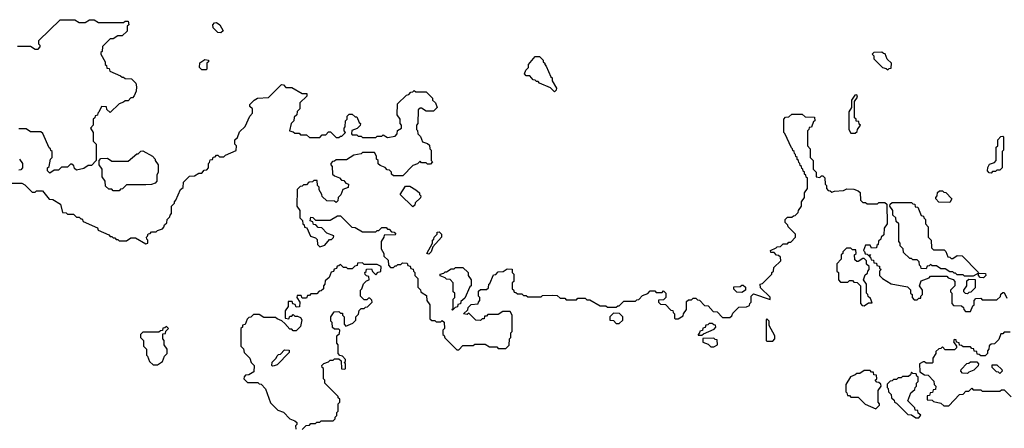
# Model space of a CAD drawing. Extents: x 2889633 to 3052318, y 540750 to 918690.
# Tile 376 of 656: x 2939061 to 2945735, y 786528 to 789300. Entities that reach past the tile are written whole.
import ezdxf

# ---------------------------------------------------------------- set-up
doc = ezdxf.new("R2010")
doc.units = 0

msp = doc.modelspace()

# ---------------------------------------------------------------- linework, layer by layer
at = {"layer": '0CON02XD'}
for points in [[(2939045, 789120), (2939135, 789120), (2939165, 789100), (2939185, 789100), (2939200, 789115), (2939200, 789125), (2939190, 789135), (2939191.7, 789158.3), (2939335, 789300), (2939435, 789300), (2939465, 789280), (2939505, 789280), (2939535, 789300), (2939565, 789300), (2939595, 789280), (2939765, 789280), (2939775, 789290), (2939795, 789290), (2939800, 789265), (2939790, 789255), (2939788.3, 789221.7), (2939755, 789190), (2939725, 789190), (2939695, 789170), (2939675, 789170), (2939661.7, 789158.3), (2939621.7, 789118.3), (2939620, 789085), (2939611.7, 789078.3), (2939610, 789065), (2939640, 789015), (2939640, 788995), (2939648.3, 788988.3), (2939651.7, 788971.7), (2939668.3, 788968.3), (2939671.7, 788951.7), (2939745, 788920), (2939755, 788910), (2939765, 788910), (2939775, 788900), (2939818.3, 788898.3), (2939848.3, 788868.3), (2939852.5, 788845), (2939850, 788815), (2939837, 788783), (2939825, 788770), (2939815, 788770), (2939795, 788750), (2939775, 788750), (2939765, 788740), (2939735, 788730), (2939675, 788670), (2939651.7, 788691.7), (2939648.3, 788708.3), (2939615, 788710), (2939598.3, 788671.7), (2939590, 788665), (2939588.3, 788651.7), (2939571.7, 788648.3), (2939570, 788635), (2939560, 788625), (2939560, 788585), (2939540, 788565), (2939560, 788535), (2939560, 788475), (2939580, 788455), (2939580, 788345), (2939548.3, 788311.7), (2939525, 788310), (2939495, 788290), (2939445, 788280), (2939431.7, 788291.7), (2939428.3, 788308.3), (2939415, 788320), (2939405, 788320), (2939385, 788300), (2939345, 788300), (2939325, 788280), (2939295, 788280), (2939265, 788260), (2939250, 788275), (2939250, 788295), (2939260, 788305), (2939270, 788355), (2939280, 788365), (2939280, 788405), (2939271.7, 788411.7), (2939270, 788425), (2939261.7, 788431.7), (2939218.3, 788528.3), (2939205, 788540), (2939135, 788540), (2939105, 788560), (2939055, 788560)], [(2940425, 789210), (2940403, 789213), (2940372.5, 789245), (2940370, 789265), (2940381.7, 789278.3), (2940395, 789280), (2940417.5, 789265), (2940440, 789225), (2940425, 789210)], [(2940325, 788960), (2940295, 788960), (2940280, 788975), (2940281.7, 789008.3), (2940315, 789030), (2940340, 789025), (2940340, 789015), (2940330, 789005), (2940330, 788965), (2940325, 788960)], [(2942685, 788810), (2942658.3, 788838.3), (2942585, 788870), (2942575, 788880), (2942565, 788880), (2942555, 788890), (2942541.7, 788891.7), (2942518.3, 788918.3), (2942495, 788920), (2942481.7, 788931.7), (2942491.7, 788958.3), (2942510, 788975), (2942510, 788995), (2942555, 789050), (2942585, 789050), (2942610, 789025), (2942610, 789015), (2942620, 789005), (2942620, 788995), (2942630, 788985), (2942661.7, 788911.7), (2942670, 788905), (2942670, 788885), (2942700, 788835), (2942698.3, 788821.7), (2942685, 788810)], [(2944945, 788960), (2944955, 788970), (2944968.3, 788971.7), (2944970, 789005), (2944941.7, 789031.7), (2944928.3, 789068.3), (2944915, 789070), (2944905, 789080), (2944851.7, 789078.3), (2944840, 789065), (2944850, 789055), (2944850, 789035), (2944910, 788975), (2944935, 788970), (2944945, 788960)], [(2938995, 788190), (2939075, 788190), (2939095, 788180), (2939145, 788130), (2939165, 788130), (2939175, 788140), (2939215, 788140), (2939261.7, 788081.7), (2939285, 788080), (2939338.3, 788048.3), (2939351.7, 787991.7), (2939375, 787990), (2939385, 787980), (2939425, 787980), (2939445, 787960), (2939465, 787960), (2939475, 787950), (2939485, 787950), (2939491.7, 787931.7), (2939588.3, 787888.3), (2939591.7, 787871.7), (2939665, 787840), (2939675, 787830), (2939685, 787830), (2939695, 787820), (2939705, 787820), (2939715, 787810), (2939725, 787810), (2939735, 787800), (2939785, 787800), (2939815, 787820), (2939845, 787820), (2939915, 787780), (2939930, 787785), (2939930, 787805), (2939921.7, 787811.7), (2939920, 787825), (2939928.3, 787831.7), (2939931.7, 787848.3), (2939945, 787850), (2939955, 787860), (2939985, 787860), (2939995, 787870), (2940028.3, 787881.7), (2940038.3, 787891.7), (2940041.7, 787908.3), (2940058.3, 787921.7), (2940060, 787945), (2940078.3, 787961.7), (2940080, 787975), (2940090, 787985), (2940090, 788035), (2940110, 788055), (2940110, 788065), (2940120, 788075), (2940151.7, 788148.3), (2940168.3, 788161.7), (2940171.7, 788198.3), (2940211.7, 788238.3), (2940245, 788240), (2940275, 788260), (2940295, 788260), (2940311.7, 788278.3), (2940328.3, 788281.7), (2940340, 788295), (2940340, 788325), (2940348.3, 788331.7), (2940351.7, 788348.3), (2940368.3, 788351.7), (2940371.7, 788368.3), (2940385, 788370), (2940395, 788380), (2940405, 788380), (2940415, 788370), (2940445, 788370), (2940455, 788380), (2940528.3, 788411.7), (2940530, 788445), (2940520, 788455), (2940520, 788485), (2940538.3, 788501.7), (2940551.7, 788538.3), (2940590, 788575), (2940620, 788645), (2940640, 788665), (2940640, 788695), (2940621.7, 788711.7), (2940620, 788725), (2940650, 788755), (2940673, 788767), (2940748.3, 788771.7), (2940835, 788860), (2940848.3, 788858.3), (2940865, 788840), (2940905, 788840), (2940975, 788800), (2941008.3, 788798.3), (2941008.3, 788781.7), (2940960, 788735), (2940960, 788695), (2940941.7, 788678.3), (2940940, 788655), (2940921.7, 788638.3), (2940920, 788615), (2940900, 788595), (2940890, 788545), (2940915, 788540), (2940925, 788530), (2940955, 788530), (2940965, 788520), (2941005, 788520), (2941025, 788500), (2941095, 788500), (2941111.7, 788518.3), (2941135, 788520), (2941155, 788540), (2941168.3, 788538.3), (2941205, 788500), (2941225, 788500), (2941235, 788510), (2941245, 788510), (2941270, 788535), (2941260, 788545), (2941260, 788565), (2941267, 788573), (2941270, 788615), (2941280, 788625), (2941280, 788645), (2941295, 788660), (2941315, 788660), (2941335, 788640), (2941345, 788640), (2941361.7, 788601.7), (2941370, 788595), (2941368.3, 788581.7), (2941348.3, 788561.7), (2941311.7, 788548.3), (2941310, 788525), (2941315, 788520), (2941345, 788520), (2941355, 788510), (2941375, 788510), (2941385, 788500), (2941475, 788500), (2941485, 788510), (2941515, 788510), (2941525, 788520), (2941555, 788500), (2941605, 788510), (2941620, 788525), (2941621.7, 788548.3), (2941650, 788565), (2941650, 788585), (2941640, 788595), (2941640, 788625), (2941620, 788655), (2941621.7, 788728.3), (2941681.7, 788788.3), (2941698.3, 788791.7), (2941711.7, 788808.3), (2941725, 788810), (2941735, 788820), (2941745, 788810), (2941815, 788810), (2941858.3, 788768.3), (2941860, 788755), (2941880, 788735), (2941890, 788705), (2941865, 788680), (2941815, 788680), (2941785, 788700), (2941775, 788700), (2941761.7, 788688.3), (2941760, 788595), (2941750, 788585), (2941750, 788555), (2941758.3, 788548.3), (2941760, 788525), (2941778.3, 788508.3), (2941791.7, 788471.7), (2941825, 788460), (2941838.3, 788448.3), (2941840, 788425), (2941850, 788415), (2941850, 788345), (2941860, 788335), (2941845, 788320), (2941825, 788320), (2941815, 788330), (2941785, 788330), (2941775, 788340), (2941770, 788335)], [(2944725, 788530), (2944738.3, 788541.7), (2944740, 788555), (2944760, 788585), (2944751.7, 788591.7), (2944748.3, 788608.3), (2944731.7, 788611.7), (2944730, 788625), (2944720, 788635), (2944720, 788745), (2944740, 788775), (2944735, 788790), (2944721.7, 788788.3), (2944700, 788755), (2944700, 788705), (2944680, 788675), (2944680, 788555), (2944695, 788530), (2944725, 788530)], [(2941770, 788335), (2941758.3, 788321.7), (2941725, 788310), (2941658.3, 788241.7), (2941595, 788240), (2941581.7, 788251.7), (2941580, 788265), (2941568.3, 788278.3), (2941551.7, 788281.7), (2941538.3, 788298.3), (2941505, 788310), (2941491.7, 788321.7), (2941490, 788345), (2941480, 788355), (2941480, 788375), (2941465, 788400), (2941385, 788400), (2941375, 788390), (2941325, 788380), (2941275, 788350), (2941205, 788350), (2941195, 788340), (2941181.7, 788338.3), (2941170, 788325), (2941170, 788315), (2941180, 788305), (2941181.7, 788251.7), (2941195, 788240), (2941228.3, 788228.3), (2941241.7, 788211.7), (2941258.3, 788208.3), (2941271.7, 788191.7), (2941290, 788185), (2941288.3, 788161.7), (2941251.7, 788148.3), (2941238.3, 788111.7), (2941220, 788095), (2941218.3, 788071.7), (2941205, 788060), (2941195, 788070), (2941141.7, 788071.7), (2941111.7, 788101.7), (2941110, 788115), (2941090, 788145), (2941090, 788165), (2941080, 788175), (2941078.3, 788208.3), (2941055, 788210), (2941045, 788200), (2941021.7, 788198.3), (2941005, 788180), (2940985, 788180), (2940975, 788170), (2940961.7, 788168.3), (2940941.7, 788148.3), (2940940, 788035), (2940960, 788005), (2940960, 787955), (2940978.3, 787938.3), (2940980, 787915), (2940988.3, 787908.3), (2940991.7, 787891.7), (2941008.3, 787888.3), (2941031.7, 787831.7), (2941065, 787820), (2941078.3, 787808.3), (2941080, 787775), (2941095, 787760), (2941128.3, 787771.7), (2941161.7, 787808.3), (2941175, 787810), (2941188.3, 787821.7), (2941190, 787835), (2941141.7, 787851.7), (2941108.3, 787888.3), (2941085, 787890), (2941068.3, 787908.3), (2941051.7, 787911.7), (2941048.3, 787928.3), (2941030, 787935), (2941035, 787960), (2941048.3, 787958.3), (2941065, 787940), (2941165, 787940), (2941215, 787970), (2941235, 787970), (2941311.7, 787891.7), (2941335, 787890), (2941385, 787860), (2941475, 787860), (2941485, 787870), (2941495, 787870), (2941515, 787890), (2941545, 787890), (2941555, 787880), (2941565, 787880), (2941581.7, 787861.7), (2941598.3, 787858.3), (2941610, 787845), (2941605, 787840), (2941531.7, 787838.3), (2941530, 787825), (2941510, 787795), (2941510, 787745), (2941530, 787715), (2941530, 787695), (2941558.3, 787668.3), (2941560, 787635), (2941575, 787620), (2941595, 787620), (2941605, 787630), (2941615, 787630), (2941625, 787640), (2941645, 787640), (2941655, 787650), (2941688.3, 787648.3), (2941691.7, 787631.7), (2941708.3, 787628.3), (2941711.7, 787611.7), (2941728.3, 787608.3), (2941730, 787595), (2941740, 787585), (2941740, 787565), (2941760, 787545), (2941760, 787485), (2941778.3, 787468.3), (2941780, 787455), (2941788.3, 787448.3), (2941818.3, 787428.3), (2941820, 787395), (2941840, 787365), (2941841.7, 787271.7), (2941855, 787260), (2941875, 787260), (2941885, 787250), (2941915, 787250), (2941925, 787260), (2941938.3, 787248.3), (2941940, 787205), (2941930, 787195), (2941930, 787165), (2941938.3, 787158.3), (2941941.7, 787141.7), (2942025, 787060), (2942038.3, 787061.7), (2942065, 787090), (2942135, 787090), (2942145, 787100), (2942215, 787100), (2942245, 787080), (2942295, 787080), (2942305, 787070), (2942355, 787070), (2942378.3, 787091.7), (2942380, 787135), (2942390, 787145), (2942390, 787175), (2942400, 787185), (2942400, 787295), (2942385, 787320), (2942335, 787320), (2942305, 787300), (2942235, 787300), (2942225, 787290), (2942211.7, 787288.3), (2942208.3, 787271.7), (2942195, 787270), (2942185, 787260), (2942151.7, 787261.7), (2942105, 787310), (2942095, 787300), (2942070, 787305), (2942098.3, 787331.7), (2942101.7, 787348.3), (2942121.7, 787368.3), (2942168.3, 787371.7), (2942170, 787385), (2942180, 787395), (2942180, 787415), (2942170, 787425), (2942171.7, 787458.3), (2942185, 787470), (2942225, 787470), (2942238.3, 787481.7), (2942240, 787505), (2942248.3, 787511.7), (2942271.7, 787568.3), (2942288.3, 787571.7), (2942305, 787590), (2942337, 787593), (2942365, 787610), (2942398.3, 787608.3), (2942400, 787585), (2942410, 787575), (2942410, 787525), (2942400, 787515), (2942400, 787475), (2942408.3, 787468.3), (2942411.7, 787451.7), (2942425, 787450), (2942435, 787440), (2942465, 787440), (2942475, 787430), (2942495, 787430), (2942505, 787420), (2942595, 787420), (2942605, 787430), (2942675, 787432.5), (2942705, 787430), (2942725, 787410), (2942755, 787410), (2942765, 787400), (2942835, 787400), (2942845, 787410), (2942895, 787410), (2942905, 787400), (2942925, 787400), (2942995, 787360), (2943035, 787360), (2943045, 787350), (2943105, 787350), (2943115, 787360), (2943125, 787360), (2943155, 787390), (2943235, 787390), (2943245, 787400), (2943258.3, 787401.7), (2943281.7, 787428.3), (2943318.3, 787441.7), (2943335, 787460), (2943365, 787460), (2943375, 787450), (2943415, 787450), (2943425, 787460), (2943440, 787445), (2943440, 787415), (2943425, 787400), (2943391.7, 787398.3), (2943390, 787385), (2943405, 787370), (2943438.3, 787368.3), (2943475, 787330), (2943488.3, 787328.3), (2943490, 787315), (2943500, 787305), (2943500, 787275), (2943505, 787270), (2943525, 787270), (2943558.3, 787291.7), (2943560, 787305), (2943580, 787335), (2943581.7, 787388.3), (2943595, 787400), (2943615, 787400), (2943625, 787410), (2943645, 787410), (2943655, 787400), (2943668.3, 787398.3), (2943701.7, 787361.7), (2943728.3, 787358.3), (2943761.7, 787321.7), (2943788.3, 787318.3), (2943825, 787280), (2943875, 787280), (2943888.3, 787291.7), (2943895, 787310), (2943935, 787350), (2943987.5, 787352.5), (2944008.3, 787361.7), (2944010, 787375), (2944020, 787385), (2944020, 787425), (2944035, 787440), (2944148.3, 787401.7), (2944148.3, 787418.3), (2944081.7, 787481.7), (2944080, 787505), (2944095, 787510), (2944160, 787575), (2944160, 787585), (2944170, 787595), (2944171.7, 787618.3), (2944220, 787665), (2944218.3, 787688.3), (2944205, 787700), (2944191.7, 787701.7), (2944175, 787720), (2944151.7, 787721.7), (2944150, 787735), (2944188.3, 787751.7), (2944195, 787760), (2944218.3, 787761.7), (2944235, 787780), (2944265, 787780), (2944275, 787790), (2944288.3, 787791.7), (2944320, 787825), (2944320, 787845), (2944270, 787895), (2944267, 787907), (2944250, 787925), (2944250, 787945), (2944265, 787960), (2944295, 787960), (2944305, 787970), (2944318.3, 787971.7), (2944338.3, 787991.7), (2944340, 788005), (2944360, 788035), (2944360, 788065), (2944380, 788095), (2944380, 788125), (2944400, 788155), (2944400, 788225), (2944391.7, 788231.7), (2944390, 788245), (2944381.7, 788251.7), (2944380, 788265), (2944371.7, 788271.7), (2944370, 788285), (2944361.7, 788291.7), (2944360, 788305), (2944351.7, 788311.7), (2944350, 788325), (2944341.7, 788331.7), (2944340, 788345), (2944331.7, 788351.7), (2944330, 788365), (2944321.7, 788371.7), (2944320, 788385), (2944311.7, 788391.7), (2944310, 788405), (2944301.7, 788411.7), (2944300, 788425), (2944291.7, 788431.7), (2944248.3, 788528.3), (2944240, 788535), (2944240, 788625), (2944251.7, 788638.3), (2944275, 788640), (2944295, 788660), (2944365, 788660), (2944385, 788640), (2944448.3, 788638.3), (2944450, 788615), (2944441.7, 788608.3), (2944428.3, 788571.7), (2944411.7, 788568.3), (2944410, 788555), (2944400, 788545), (2944400, 788445), (2944420, 788425), (2944420, 788365), (2944440, 788345), (2944440, 788285), (2944460, 788265), (2944460, 788235), (2944485, 788230), (2944495, 788240), (2944505, 788240), (2944518.3, 788228.3), (2944520, 788185), (2944530, 788175), (2944530, 788155), (2944541.7, 788141.7), (2944555, 788140), (2944565, 788130), (2944585, 788137.5), (2944645, 788142.5), (2944668.3, 788151.7), (2944715, 788150), (2944745, 788140), (2944758.3, 788128.3), (2944760, 788075), (2944775, 788060), (2944795, 788060), (2944805, 788050), (2944875, 788050), (2944885, 788060), (2944925, 788060), (2944938.3, 788048.3), (2944940, 787915), (2944920, 787885), (2944918.3, 787841.7), (2944900, 787825), (2944898.3, 787811.7), (2944881.7, 787798.3), (2944880, 787775), (2944871.7, 787768.3), (2944868.3, 787751.7), (2944835, 787750), (2944825, 787770), (2944795, 787770)], [(2945645, 788260), (2945631.7, 788261.7), (2945620, 788275), (2945623, 788297), (2945635, 788320), (2945668.3, 788331.7), (2945680, 788345), (2945680, 788435), (2945690, 788445), (2945690, 788485), (2945711.7, 788508.3), (2945725, 788510), (2945730, 788505), (2945730, 788415), (2945720, 788405), (2945720, 788295), (2945705, 788280), (2945685, 788280), (2945675, 788270), (2945655, 788270), (2945645, 788260)], [(2939060, 788355), (2939080, 788325), (2939080, 788295), (2939068.3, 788281.7), (2939055, 788280)], [(2939735, 788140), (2939695, 788140), (2939685, 788150), (2939665, 788150), (2939641.7, 788171.7), (2939640, 788205), (2939620, 788235), (2939620, 788285), (2939600, 788315), (2939600, 788345), (2939611.7, 788358.3), (2939655, 788360), (2939685, 788340), (2939795, 788340), (2939855, 788390), (2939865, 788390), (2939881.7, 788408.3), (2939895, 788410), (2939960, 788375), (2939980, 788355), (2939980, 788345), (2940000, 788315), (2940000, 788265), (2939990, 788245), (2939990, 788205), (2939978.3, 788191.7), (2939955, 788182.5), (2939915, 788180), (2939785, 788180), (2939758.3, 788151.7), (2939745, 788150), (2939735, 788140)], [(2941725, 788030), (2941640, 788115), (2941675, 788170), (2941705, 788170), (2941747, 788147), (2941770, 788125), (2941770, 788115), (2941780, 788105), (2941778.3, 788091.7), (2941741.7, 788058.3), (2941738.3, 788041.7), (2941725, 788030)], [(2945365, 788060), (2945291.7, 788061.7), (2945270, 788085), (2945270, 788095), (2945280, 788105), (2945281.7, 788128.3), (2945295, 788140), (2945315, 788140), (2945325, 788130), (2945338.3, 788128.3), (2945380, 788085), (2945365, 788060)], [(2945595, 787550), (2945571.7, 787551.7), (2945560, 787565), (2945560, 787580), (2945525, 787560), (2945465, 787560), (2945455, 787570), (2945415, 787570), (2945405, 787580), (2945395, 787580), (2945385, 787590), (2945365, 787590), (2945335, 787610), (2945305, 787610), (2945275, 787630), (2945245, 787630), (2945235, 787640), (2945225, 787630), (2945211.7, 787628.3), (2945205, 787610), (2945171.7, 787611.7), (2945170, 787625), (2945160, 787635), (2945158.3, 787658.3), (2945145, 787670), (2945115, 787670), (2945105, 787680), (2945095, 787680), (2945051.7, 787721.7), (2945050, 787745), (2945030, 787765), (2945030, 787785), (2945020, 787795), (2945020, 787915), (2945001.7, 787931.7), (2945000, 787955), (2944980, 787975), (2944980, 788005), (2944960, 788035), (2944961.7, 788048.3), (2944975, 788060), (2945105, 788060), (2945115, 788050), (2945128.3, 788048.3), (2945131.7, 788031.7), (2945148.3, 788028.3), (2945171.7, 787971.7), (2945188.3, 787968.3), (2945190, 787955), (2945200, 787945), (2945200, 787915), (2945220, 787895), (2945220, 787825), (2945240, 787805), (2945241.7, 787751.7), (2945255, 787740), (2945328.3, 787738.3), (2945338.3, 787728.3), (2945351.7, 787691.7), (2945365, 787690), (2945375, 787680), (2945385, 787680), (2945415, 787700), (2945448.3, 787698.3), (2945558.3, 787588.3), (2945560, 787580), (2945608.3, 787578.3), (2945610, 787565), (2945595, 787550)], [(2941835, 787710), (2941820, 787715), (2941860, 787785), (2941860, 787805), (2941868.3, 787811.7), (2941870, 787825), (2941890, 787845), (2941891.7, 787858.3), (2941905, 787860), (2941920, 787845), (2941920, 787825), (2941861.7, 787758.3), (2941850, 787725), (2941835, 787710)], [(2944795, 787770), (2944780, 787735), (2944788.3, 787728.3), (2944791.7, 787711.7), (2944805, 787710), (2944815, 787700), (2944828.3, 787708.3), (2944820, 787695), (2944828.3, 787688.3), (2944831.7, 787671.7), (2944848.3, 787668.3), (2944851.7, 787651.7), (2944868.3, 787648.3), (2944871.7, 787631.7), (2944888.3, 787628.3), (2944890, 787615), (2944900, 787605), (2944890, 787595), (2944890, 787565), (2944910, 787545), (2944968.3, 787508.3), (2945078.3, 787488.3), (2945098.3, 787468.3), (2945100, 787445), (2945110, 787435), (2945110, 787415), (2945125, 787400), (2945145, 787400), (2945155, 787410), (2945168.3, 787411.7), (2945170, 787425), (2945180, 787435), (2945180, 787465), (2945160, 787495), (2945171.7, 787528.3), (2945225, 787550), (2945235, 787560), (2945345, 787560), (2945355, 787550), (2945388.3, 787538.3), (2945400, 787525), (2945400, 787495), (2945370, 787465), (2945370, 787455), (2945380, 787445), (2945380, 787375), (2945391.7, 787361.7), (2945445, 787360), (2945458.3, 787348.3), (2945460, 787335), (2945471.7, 787321.7), (2945505, 787320), (2945521.7, 787358.3), (2945530, 787365), (2945530, 787395), (2945541.7, 787408.3), (2945575, 787410), (2945585, 787400), (2945685, 787400), (2945708.3, 787421.7), (2945711.7, 787438.3), (2945725, 787450), (2945735, 787450), (2945751.7, 787411.7)], [(2944785, 787360), (2944815, 787380), (2944840, 787380), (2944828.3, 787408.3), (2944811.7, 787421.7), (2944810, 787435), (2944800, 787445), (2944800, 787505), (2944780, 787535), (2944791.7, 787568.3), (2944808.3, 787581.7), (2944810, 787595), (2944820, 787605), (2944820, 787625), (2944801.7, 787641.7), (2944800, 787665), (2944785, 787680), (2944775, 787680), (2944745, 787660), (2944735, 787660), (2944721.7, 787671.7), (2944720, 787705), (2944730, 787715), (2944728.3, 787738.3), (2944705, 787740), (2944695, 787750), (2944665, 787750), (2944640, 787725), (2944640, 787715), (2944630, 787705), (2944630, 787675), (2944600, 787645), (2944600, 787595), (2944610, 787585), (2944610, 787535), (2944625, 787520), (2944675, 787520), (2944685, 787530), (2944705, 787530), (2944715, 787520), (2944738.3, 787518.3), (2944760, 787495), (2944760, 787375), (2944771.7, 787361.7), (2944785, 787360)], [(2940975, 786520), (2941001.7, 786548.3), (2941025, 786550), (2941035, 786560), (2941065, 786560), (2941075, 786570), (2941095, 786570), (2941105, 786580), (2941185, 786580), (2941198.3, 786591.7), (2941200, 786605), (2941210, 786615), (2941210, 786635), (2941220, 786645), (2941220, 786695), (2941230, 786705), (2941230, 786725), (2941220, 786735), (2941220, 786745), (2941130, 786835), (2941130, 786855), (2941120, 786865), (2941120, 786935), (2941111.7, 786941.7), (2941110, 786955), (2941121.7, 786968.3), (2941155, 786980), (2941165, 786990), (2941185, 786990), (2941195, 787000), (2941225, 787000), (2941240, 786985), (2941241.7, 786931.7), (2941265, 786930), (2941270, 786935), (2941270, 786965), (2941260, 786975), (2941268.3, 786981.7), (2941270, 786995), (2941248.3, 787018.3), (2941231.7, 787021.7), (2941220, 787035), (2941220, 787095), (2941210, 787105), (2941210, 787155), (2941228.3, 787171.7), (2941230, 787195), (2941225, 787200), (2941195, 787200), (2941181.7, 787211.7), (2941180, 787245), (2941170, 787255), (2941170, 787285), (2941191.7, 787318.3), (2941225, 787320), (2941235, 787310), (2941248.3, 787308.3), (2941250, 787295), (2941260, 787285), (2941260, 787235), (2941271.7, 787221.7), (2941318.3, 787241.7), (2941338.3, 787261.7), (2941340, 787285), (2941358.3, 787301.7), (2941361.7, 787328.3), (2941375, 787340), (2941395, 787340), (2941405, 787350), (2941418.3, 787351.7), (2941450, 787385), (2941448.3, 787398.3), (2941435, 787410), (2941425, 787410), (2941415, 787400), (2941395, 787400), (2941370, 787425), (2941370, 787465), (2941380, 787475), (2941391.7, 787508.3), (2941411.7, 787528.3), (2941430, 787535), (2941428.3, 787558.3), (2941411.7, 787561.7), (2941401.7, 787571.7), (2941400, 787585), (2941408.3, 787591.7), (2941411.7, 787608.3), (2941445, 787610), (2941451.7, 787591.7), (2941475, 787570), (2941491.7, 787588.3), (2941508.3, 787591.7), (2941510, 787625), (2941485, 787640), (2941395, 787640), (2941385, 787650), (2941351.7, 787648.3), (2941348.3, 787631.7), (2941331.7, 787628.3), (2941315, 787610), (2941285, 787610), (2941275, 787620), (2941255, 787620), (2941235, 787640), (2941225, 787630), (2941211.7, 787628.3), (2941208.3, 787611.7), (2941191.7, 787608.3), (2941188.3, 787591.7), (2941171.7, 787588.3), (2941158.3, 787551.7), (2941131.7, 787528.3), (2941130, 787505), (2941120, 787495), (2941120, 787475), (2941105, 787460), (2941091.7, 787458.3), (2941075, 787440), (2941035, 787440), (2941025, 787430), (2941011.7, 787428.3), (2941005, 787410), (2940975, 787410), (2940968.3, 787428.3), (2940941.7, 787428.3), (2940940, 787415), (2940960, 787385), (2940958.3, 787351.7), (2940935, 787350), (2940928.3, 787368.3), (2940911.7, 787371.7), (2940908.3, 787388.3), (2940881.7, 787388.3), (2940880, 787355), (2940860, 787325), (2940860, 787275), (2940885, 787270), (2940891.7, 787288.3), (2940905, 787290), (2940915, 787300), (2940925, 787290), (2940945, 787290), (2940965, 787280), (2940972.5, 787265), (2940965, 787220), (2940935, 787190), (2940915, 787190), (2940905, 787200), (2940891.7, 787201.7), (2940858.3, 787238.3), (2940838.3, 787258.3), (2940805, 787270), (2940795, 787280), (2940715, 787280), (2940685, 787300), (2940645, 787300), (2940628.3, 787281.7), (2940615, 787280), (2940601.7, 787268.3), (2940588.3, 787231.7), (2940571.7, 787228.3), (2940570, 787215), (2940560, 787205), (2940560, 787085), (2940578.3, 787068.3), (2940581.7, 787041.7), (2940620, 787005), (2940630, 786975), (2940650, 786955), (2940648.3, 786911.7), (2940615, 786890), (2940591.7, 786888.3), (2940581.7, 786878.3), (2940580, 786865), (2940605, 786840), (2940675, 786840), (2940685, 786830), (2940698.3, 786828.3), (2940727, 786797), (2940761.7, 786701.7), (2940811.7, 786651.7), (2940848.3, 786638.3), (2940891.7, 786591.7), (2940925, 786580), (2940938.3, 786568.3), (2940940, 786555), (2940930, 786545), (2940931.7, 786521.7)], [(2941995, 787330), (2941990, 787335), (2942000, 787340), (2942000, 787405), (2942010, 787415), (2942010, 787445), (2942000, 787455), (2942000, 787515), (2941978.3, 787538.3), (2941955, 787540), (2941945, 787550), (2941911.7, 787561.7), (2941910, 787575), (2941935, 787580), (2941945, 787590), (2941955, 787590), (2941985, 787610), (2942005, 787610), (2942015, 787620), (2942065, 787620), (2942100, 787585), (2942100, 787565), (2942120, 787535), (2942120, 787495), (2942111.7, 787488.3), (2942078.3, 787411.7), (2942051.7, 787388.3), (2942048.3, 787371.7), (2942031.7, 787368.3), (2942028.3, 787351.7), (2942011.7, 787348.3), (2941995, 787330)], [(2943955, 787450), (2943921.7, 787451.7), (2943901.7, 787471.7), (2943901.7, 787488.3), (2943945, 787490), (2943955, 787500), (2943965, 787500), (2943980, 787485), (2943980, 787465), (2943955, 787450)], [(2945485, 787440), (2945471.7, 787441.7), (2945460, 787455), (2945460, 787465), (2945480, 787495), (2945481.7, 787528.3), (2945495, 787540), (2945538.3, 787538.3), (2945538.3, 787481.7), (2945508.3, 787451.7), (2945495, 787450), (2945485, 787440)], [(2943125, 787240), (2943148.3, 787261.7), (2943150, 787285), (2943127, 787307), (2943085, 787310), (2943060, 787285), (2943061.7, 787261.7), (2943085, 787260), (2943105, 787240), (2943125, 787240)], [(2939995, 786960), (2940028.3, 786981.7), (2940041.7, 787018.3), (2940060, 787035), (2940060, 787065), (2940040, 787095), (2940040, 787125), (2940030, 787135), (2940031.7, 787168.3), (2940048.3, 787171.7), (2940051.7, 787188.3), (2940070, 787205), (2940055, 787220), (2940045, 787210), (2940031.7, 787208.3), (2940028.3, 787191.7), (2940015, 787190), (2940005, 787180), (2939895, 787180), (2939880, 787165), (2939880, 787145), (2939900, 787125), (2939900, 787085), (2939920, 787065), (2939920, 787025), (2939928.3, 787018.3), (2939941.7, 786981.7), (2939965, 786960), (2939995, 786960)], [(2943685, 787160), (2943695, 787170), (2943768.3, 787201.7), (2943780, 787215), (2943778.3, 787228.3), (2943765, 787230), (2943755, 787240), (2943735, 787240), (2943725, 787230), (2943711.7, 787228.3), (2943708.3, 787211.7), (2943691.7, 787208.3), (2943688.3, 787191.7), (2943671.7, 787188.3), (2943670, 787175), (2943660, 787165), (2943660, 787160), (2943685, 787160)], [(2944165, 787120), (2944180, 787135), (2944180, 787155), (2944140, 787225), (2944140, 787255), (2944125, 787270), (2944120, 787265), (2944120, 787125), (2944125, 787120), (2944165, 787120)], [(2945775, 787180), (2945735, 787180), (2945725, 787170), (2945711.7, 787168.3), (2945698.3, 787131.7), (2945668.3, 787101.7), (2945645, 787100), (2945631.7, 787088.3), (2945630, 787065), (2945620, 787055), (2945620, 787035), (2945605, 787020), (2945575, 787020), (2945565, 787030), (2945551.7, 787031.7), (2945548.3, 787048.3), (2945531.7, 787051.7), (2945528.3, 787068.3), (2945515, 787070), (2945505, 787080), (2945455, 787080), (2945445, 787090), (2945431.7, 787091.7), (2945428.3, 787108.3), (2945411.7, 787111.7), (2945408.3, 787128.3), (2945395, 787130), (2945390, 787115), (2945410, 787085), (2945410, 787075), (2945398.3, 787061.7), (2945335, 787060), (2945315, 787080), (2945305, 787070), (2945291.7, 787068.3), (2945271.7, 787048.3), (2945270, 787035), (2945250, 787005), (2945250, 786975), (2945245, 786970), (2945205, 786970), (2945195, 786980), (2945185, 786980), (2945160, 786965), (2945161.7, 786911.7), (2945195, 786890), (2945218.3, 786888.3), (2945258.3, 786848.3), (2945260, 786825), (2945270, 786815), (2945268.3, 786791.7), (2945251.7, 786788.3), (2945248.3, 786771.7), (2945231.7, 786768.3), (2945228.3, 786751.7), (2945211.7, 786748.3), (2945211.7, 786721.7), (2945245, 786720), (2945255, 786710), (2945305, 786700), (2945325, 786680), (2945358.3, 786681.7), (2945431.7, 786758.3), (2945455, 786760), (2945475, 786780), (2945495, 786780), (2945515, 786800), (2945525, 786790), (2945575, 786790), (2945585, 786780), (2945705, 786780), (2945715, 786790), (2945735, 786790), (2945781.7, 786741.7)], [(2943765, 787080), (2943790, 787095), (2943788.3, 787128.3), (2943775, 787130), (2943765, 787140), (2943691.7, 787138.3), (2943691.7, 787111.7), (2943728.3, 787098.3), (2943745, 787080), (2943765, 787080)], [(2940775, 786950), (2940770, 786955), (2940773, 786977), (2940800, 787005), (2940805, 787020), (2940815, 787030), (2940828.3, 787031.7), (2940855, 787060), (2940888.3, 787058.3), (2940888.3, 787041.7), (2940805, 786960), (2940785, 786952.5), (2940775, 786950)], [(2945485, 786900), (2945451.7, 786901.7), (2945440, 786915), (2945441.7, 786928.3), (2945481.7, 786968.3), (2945495, 786970), (2945505, 786980), (2945548.3, 786978.3), (2945560, 786965), (2945558.3, 786951.7), (2945528.3, 786921.7), (2945495, 786910), (2945485, 786900)], [(2945705, 786900), (2945695, 786910), (2945681.7, 786911.7), (2945651.7, 786941.7), (2945651.7, 786958.3), (2945685, 786960), (2945718.3, 786928.3), (2945720, 786915), (2945705, 786900)], [(2944865, 786660), (2944890, 786685), (2944890, 786695), (2944880, 786705), (2944880, 786785), (2944900, 786815), (2944898.3, 786828.3), (2944885, 786840), (2944871.7, 786841.7), (2944860, 786855), (2944870, 786865), (2944868.3, 786888.3), (2944851.7, 786891.7), (2944848.3, 786908.3), (2944835, 786910), (2944825, 786920), (2944785, 786920), (2944755, 786900), (2944735, 786900), (2944725, 786890), (2944691.7, 786878.3), (2944660, 786825), (2944660, 786775), (2944668.3, 786768.3), (2944671.7, 786751.7), (2944685, 786750), (2944695, 786740), (2944745, 786740), (2944791.7, 786691.7), (2944865, 786660)], [(2945155, 786600), (2945168.3, 786618.3), (2945151.7, 786631.7), (2945148.3, 786648.3), (2945131.7, 786651.7), (2945128.3, 786668.3), (2945080, 786715), (2945101.7, 786768.3), (2945128.3, 786791.7), (2945130, 786805), (2945140, 786815), (2945140, 786835), (2945150, 786845), (2945150, 786875), (2945141.7, 786881.7), (2945138.3, 786898.3), (2945115, 786900), (2945105, 786910), (2945098.3, 786891.7), (2945085, 786880), (2945045, 786880), (2945035, 786870), (2945015, 786870), (2945005, 786860), (2944985, 786860), (2944975, 786850), (2944961.7, 786848.3), (2944941.7, 786828.3), (2944940, 786805), (2944948.3, 786798.3), (2944950, 786775), (2944968.3, 786758.3), (2944970, 786735), (2944988.3, 786718.3), (2944990, 786705), (2945005, 786700), (2945081.7, 786621.7), (2945105, 786620), (2945135, 786600), (2945155, 786600)]]:
    msp.add_lwpolyline(points, dxfattribs=at)

doc.saveas('drawing.dxf')
